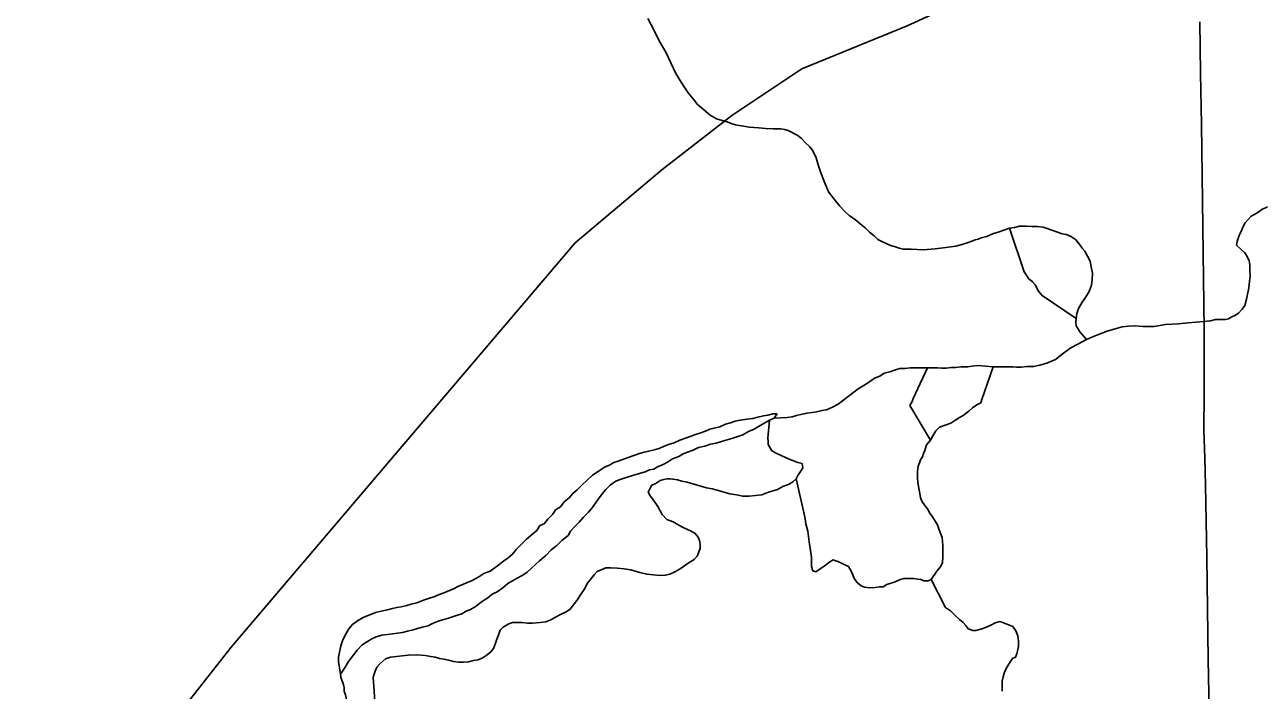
# Model space of a CAD drawing. Extents: x 103424 to 290657, y 38711 to 110967.
# Drawn here: x 121944 to 125931, y 73416 to 75559 of the extents above; entities that cross this region are included whole.
import ezdxf

# ---------------------------------------------------------------- set-up
doc = ezdxf.new("R2010")
doc.units = 0
for name, color, linetype in [('GM_X_Major_River', 7, 'Continuous'), ('GM_X_Minor_River', 7, 'Continuous'), ('GM_X_Rail_Line', 7, 'Continuous'), ('GM_X_Township_Road', 7, 'Continuous')]:
    doc.layers.add(name, color=color, linetype=linetype)

msp = doc.modelspace()

# ---------------------------------------------------------------- linework, layer by layer
at = {"layer": 'GM_X_Major_River'}
for points in [[(125947.8, 74972.7), (125929.7, 74964.4), (125913.7, 74952.1), (125895.6, 74941.9), (125885.6, 74931.7), (125875.6, 74921.4), (125869.7, 74909.3), (125863.8, 74895.1), (125857.9, 74882.9), (125854, 74870.7), (125850.1, 74860.6), (125848.2, 74848.5), (125864.5, 74834.5), (125874.7, 74824.5), (125883, 74812.4), (125889.2, 74798.4), (125891.3, 74786.3), (125891.5, 74770.1), (125891.8, 74747.9), (125890, 74731.7), (125888.2, 74711.5), (125880.5, 74675.1), (125874.7, 74654.8), (125866.7, 74642.6), (125854.8, 74630.4), (125842.7, 74622.2), (125832.7, 74618), (125822.7, 74611.9), (125812.6, 74609.7), (125802.5, 74609.6), (125792.4, 74609.6), (125780.3, 74609.4), (125764.2, 74605.2), (125742, 74603), (125717.8, 74600.7), (125691.5, 74598.4), (125661.3, 74596.1), (125618.9, 74593.7), (125582.6, 74587.3), (125546.3, 74586.9), (125522, 74588.7), (125499.8, 74588.5), (125479.6, 74586.2), (125457.5, 74580), (125431.3, 74571.6), (125409.2, 74563.3), (125387.1, 74555), (125365, 74544.7), (125336.9, 74530.3), (125314.8, 74517.9), (125290.7, 74501.5), (125264.7, 74481.1), (125236.6, 74468.7), (125214.4, 74462.4), (125194.3, 74458.2), (125172.1, 74457.9), (125153.9, 74455.7), (125139.8, 74455.6), (125127.7, 74457.5), (125115.5, 74457.4), (125097.4, 74457.2)], [(124358.1, 74291.7), (124400.3, 74294), (124416.4, 74296.1), (124430.5, 74300.2), (124448.6, 74304.4), (124464.6, 74308.5), (124480.7, 74310.6), (124494.8, 74312.8), (124512.9, 74316.9), (124527, 74319), (124547, 74327.2), (124565.1, 74337.4), (124579.1, 74347.6), (124597.1, 74361.8), (124629.2, 74386.2), (124645.2, 74396.4), (124665.2, 74408.7), (124681.3, 74420.9), (124699.3, 74427.1), (124713.4, 74437.2), (124731.4, 74441.4), (124749.5, 74447.6), (124763.6, 74451.7), (124779.7, 74451.8), (124797.8, 74453.9), (124852.1, 74454.3), (124866.2, 74454.4), (124884.3, 74454.5), (124898.4, 74452.6), (124912.5, 74452.7), (124928.6, 74454.8), (124942.7, 74454.9), (124960.8, 74457.1), (124982.9, 74457.2), (124997, 74459.3), (125015.1, 74461.5), (125063.7, 74456.9)], [(125097.4, 74457.2), (125081.2, 74457), (125063.7, 74456.9)], [(124358.1, 74291.7), (124368, 74305.8), (124354, 74305.7), (124337.9, 74301.6), (124323.8, 74299.5), (124305.7, 74295.3), (124289.6, 74291.2), (124271.5, 74289), (124249.4, 74284.9), (124233.3, 74282.7), (124217.3, 74276.6), (124201.2, 74272.4), (124183.1, 74264.2), (124165, 74260.1), (124151, 74256), (124136.9, 74249.8), (124118.9, 74243.6), (124104.8, 74239.5), (124090.7, 74233.4), (124072.7, 74227.2), (124054.6, 74221), (124036.6, 74212.8), (124018.5, 74206.7), (124002.4, 74200.5), (123988.4, 74194.4), (123972.3, 74190.2), (123954.2, 74186.1), (123940.1, 74181.9), (123924.1, 74177.8), (123887.9, 74165.5), (123855.8, 74153.1), (123841.7, 74149), (123827.7, 74140.8), (123813.7, 74134.7), (123791.6, 74120.4), (123773.6, 74108.2), (123755.6, 74092), (123739.6, 74077.7), (123723.6, 74061.5), (123709.6, 74049.3), (123697.6, 74035.1), (123681.6, 74022.9), (123669.6, 74006.7), (123653.6, 73996.5), (123645.6, 73982.3), (123629.6, 73966.1), (123617.6, 73951.9), (123603.6, 73945.8), (123593.6, 73929.6), (123575.6, 73915.3), (123559.6, 73901.1), (123527.6, 73868.6), (123515.6, 73854.4), (123501.6, 73842.2), (123487.6, 73832.1), (123471.6, 73819.9), (123443.6, 73799.5), (123423.5, 73791.3), (123407.5, 73781.1), (123385.4, 73768.9), (123369.3, 73762.7), (123355.3, 73756.6), (123341.2, 73750.4), (123325.2, 73742.2), (123297.1, 73729.9), (123279, 73723.8), (123265, 73717.6), (123244.9, 73711.4), (123228.8, 73705.3), (123206.7, 73697.1), (123188.6, 73692.9), (123174.6, 73688.8), (123156.5, 73684.6), (123142.4, 73682.5), (123128.4, 73678.4), (123112.3, 73674.3), (123092.2, 73670.1), (123074.1, 73665.9), (123034, 73649.5), (123015.9, 73639.3), (122999.9, 73627.1), (122987.9, 73612.9), (122976, 73592.7), (122968, 73574.5), (122962.1, 73558.3), (122954.3, 73522), (122954.4, 73507.8), (122961.6, 73466.9)], [(124097.1, 74189.1), (124115.1, 74197.2), (124135.3, 74201.4), (124153.3, 74207.6), (124171.4, 74211.7), (124185.5, 74215.9), (124199.5, 74220), (124221.6, 74226.2), (124257.8, 74238.5), (124275.8, 74248.7), (124293.9, 74256.9), (124307.9, 74265.1), (124344, 74285.5), (124358.1, 74291.7)], [(123970.7, 74127.7), (123984.7, 74135.9), (123998.8, 74142), (124014.8, 74150.2), (124030.9, 74160.4), (124050.9, 74168.6), (124065, 74176.7), (124079, 74182.9), (124097.1, 74189.1)], [(122961.6, 73466.9), (122976.7, 73489.8), (122986.6, 73508.1), (123014.5, 73544.5), (123030.5, 73560.8), (123048.6, 73573), (123062.6, 73581.2), (123076.7, 73587.3), (123094.7, 73593.5), (123112.8, 73595.6), (123161.1, 73602), (123177.2, 73606.1), (123195.3, 73610.3), (123209.3, 73614.4), (123225.4, 73618.6), (123243.5, 73622.7), (123257.5, 73630.9), (123279.6, 73639.1), (123293.7, 73643.2), (123309.7, 73647.4), (123337.8, 73657.6), (123351.9, 73661.8), (123365.9, 73669.9), (123380, 73676.1), (123398, 73686.3), (123416, 73700.5), (123436.1, 73712.8), (123450.1, 73724.9), (123466.1, 73733.1), (123484.2, 73745.3), (123500.2, 73759.6), (123528.3, 73775.9), (123548.3, 73786.1), (123562.3, 73796.3), (123602.4, 73832.8), (123622.4, 73849.1), (123640.4, 73867.4), (123658.4, 73881.6), (123674.4, 73897.8), (123694.4, 73914.1), (123702.3, 73928.3), (123716.3, 73942.5), (123730.3, 73956.7), (123744.3, 73972.9), (123760.3, 73989.2), (123772.3, 74003.4), (123792.2, 74031.7), (123804.2, 74047.9), (123816.2, 74062.1), (123830.2, 74076.3), (123848.2, 74088.6), (123862.2, 74094.7), (123902.4, 74107.1), (123924.5, 74113.3), (123942.6, 74119.5), (123956.6, 74125.6), (123970.7, 74127.7)], [(122961.6, 73466.9), (122962.8, 73457.5), (122971, 73433.4), (122973.1, 73423.3), (122973.2, 73413.2), (122977.3, 73401.1), (122979.4, 73391.1), (122979.4, 73381), (122980.1, 73358.8)]]:
    msp.add_lwpolyline(points, dxfattribs=at)
at = {"layer": 'GM_X_Minor_River'}
for points in [[(123951.3, 75579), (123969.9, 75544.9), (123988.5, 75506.7), (124009.1, 75470.5), (124025.7, 75436.3), (124042.2, 75402.1), (124058.7, 75374), (124071, 75356), (124081.3, 75339.9), (124097.7, 75319.9), (124112, 75301.8), (124130.4, 75285.9), (124152.8, 75267.9), (124173.2, 75256), (124191.4, 75250.1), (124207.6, 75246.2)], [(124207.6, 75246.2), (124219.8, 75240.3), (124234, 75236.4), (124246.1, 75234.5), (124260.3, 75232.6), (124278.5, 75228.8), (124308.8, 75227), (124331.1, 75225.2), (124355.3, 75223.5), (124379.6, 75223.7), (124391.7, 75221.8), (124403.9, 75217.9), (124434.3, 75202), (124446.6, 75192.1), (124458.8, 75180.1), (124473.1, 75166.1), (124481.3, 75156), (124487.5, 75144), (124493.7, 75129.9), (124500.1, 75107.7), (124508.4, 75081.6), (124520.9, 75051.4), (124533.4, 75021.2), (124551.8, 74997.2), (124570.3, 74975.1), (124586.6, 74957.1), (124600.9, 74943.1), (124619.3, 74931.2), (124635.6, 74917.2), (124651.9, 74905.2), (124666.2, 74891.2), (124680.4, 74879.3), (124692.7, 74867.3), (124704.9, 74861.3), (124717.1, 74855.4), (124733.3, 74847.5), (124749.5, 74843.6), (124761.7, 74839.7), (124773.9, 74835.8), (124800.1, 74836), (124838.5, 74834.4), (124876.9, 74836.8), (124911.1, 74841.2), (124943.4, 74845.5), (124967.6, 74851.8), (124983.6, 74858), (124995.7, 74862.2), (125005.8, 74866.3), (125015.8, 74868.5), (125025.9, 74872.6), (125044, 74876.8), (125062.1, 74885.1), (125080.2, 74891.3), (125098.3, 74897.6), (125116.4, 74903.8), (125132.6, 74906), (125148.7, 74910.2), (125170.9, 74910.4), (125189.1, 74908.6), (125207.3, 74908.7), (125225.5, 74906.9), (125237.6, 74903), (125286.3, 74885.3), (125300.4, 74883.4), (125316.7, 74875.5), (125328.9, 74867.5), (125341.2, 74853.5), (125351.4, 74839.5), (125359.6, 74829.5), (125367.9, 74813.4), (125376.2, 74797.3), (125380.4, 74779.2), (125384.7, 74759), (125382.9, 74738.8), (125381.1, 74720.6), (125373.3, 74700.3), (125361.4, 74680), (125351.4, 74665.8), (125339.6, 74645.4), (125333.7, 74629.2), (125331.9, 74613), (125330, 74600.9), (125332.1, 74588.8), (125344.5, 74568.7), (125365, 74544.7)], [(125116.4, 74903.8), (125164.5, 74762.9), (125178.9, 74740.8), (125191.1, 74730.8), (125199.3, 74720.8), (125209.7, 74700.7), (125221.9, 74686.7), (125331.9, 74613)], [(124454.5, 73988.2), (124458.7, 73968.1), (124460.9, 73951.9), (124467.3, 73927.7), (124471.7, 73893.5), (124476.1, 73865.2), (124478.4, 73843), (124478.6, 73826.8), (124478.7, 73814.7), (124482.9, 73800.6), (124493, 73796.7), (124507.1, 73806.9), (124523.1, 73817.2), (124535.1, 73827.4), (124549.1, 73835.6), (124569.4, 73827.8), (124585.7, 73819.8), (124597.9, 73813.9), (124604, 73803.9), (124612.3, 73787.8), (124616.5, 73775.7), (124626.7, 73761.7), (124639, 73751.7), (124649.1, 73747.8), (124665.3, 73745.9), (124683.5, 73746.1), (124697.6, 73748.2), (124709.7, 73748.4), (124721.7, 73756.6), (124747.9, 73764.9), (124762, 73771.1), (124776, 73775.3), (124796.2, 73775.5), (124808.4, 73775.6), (124820.5, 73773.7), (124830.6, 73771.8), (124840.8, 73767.8), (124854.9, 73768), (124864.9, 73772.1), (124882.8, 73798.6), (124894.8, 73812.8), (124900.7, 73827), (124902.5, 73845.2), (124902.2, 73865.4), (124902.1, 73881.6), (124899.7, 73907.8), (124893.5, 73923.9), (124889.3, 73936), (124885.1, 73948.1), (124876.9, 73960.1), (124868.7, 73974.2), (124860.5, 73986.2), (124852.2, 74000.3), (124844, 74010.3), (124833.8, 74024.3), (124829.6, 74036.4), (124820.9, 74084.8), (124820.7, 74100.9), (124820.5, 74121.1), (124822.3, 74137.3), (124826.3, 74147.5), (124830.2, 74157.6), (124836.1, 74167.8), (124840.1, 74177.9), (124844, 74188), (124849.8, 74206.3), (124861.8, 74220.5), (124869.7, 74234.7), (124879.6, 74251), (124891.6, 74263.2), (124909.7, 74269.5), (124927.8, 74275.7), (124943.8, 74286), (124955.8, 74294.2), (124967.9, 74300.4), (124985.9, 74314.7), (124997.9, 74324.9), (125011.9, 74335.1), (125024, 74341.3), (125027.9, 74351.5), (125063.7, 74456.9)], [(124795.8, 74333), (124801.8, 74343.1), (124807.7, 74357.3), (124813.6, 74371.5), (124852.1, 74454.3)], [(124861.8, 74220.5), (124795.8, 74333)], [(124257.9, 74040.8), (124278.1, 74041), (124298.3, 74043.2), (124318.5, 74045.4), (124340.6, 74053.7), (124368.8, 74062.1), (124388.9, 74072.4), (124404.9, 74078.6), (124419, 74086.8), (124429, 74097), (124434.9, 74107.2), (124440.8, 74117.4), (124450.8, 74131.6), (124448.6, 74145.7), (124434.4, 74149.6), (124412.1, 74157.5), (124385.7, 74169.3), (124365.4, 74179.2), (124351.2, 74187.2), (124338.8, 74207.2), (124338.7, 74217.3), (124338.6, 74227.4), (124344, 74285.5)], [(123074.4, 73350.7), (123067, 73457.3), (123072.8, 73477.6), (123078.8, 73489.7), (123086.7, 73499.9), (123106.7, 73516.3), (123122.8, 73522.5), (123179.3, 73529.1), (123207.6, 73529.4), (123233.8, 73527.6), (123252.1, 73523.8), (123266.2, 73521.9), (123280.4, 73518), (123294.6, 73516.1), (123310.8, 73512.2), (123325, 73508.3), (123341.1, 73506.5), (123357.3, 73506.6), (123373.4, 73506.8), (123389.5, 73511), (123403.7, 73513.2), (123417.7, 73519.4), (123433.8, 73529.6), (123445.8, 73539.8), (123453.7, 73550), (123459.6, 73564.2), (123465.5, 73580.4), (123469.4, 73590.6), (123475.3, 73608.8), (123485.2, 73619), (123503.3, 73629.3), (123515.4, 73633.4), (123527.5, 73633.6), (123545.7, 73633.8), (123563.9, 73631.9), (123580, 73632.1), (123604.2, 73634.3), (123622.4, 73636.5), (123638.5, 73642.8), (123654.5, 73651), (123670.6, 73659.2), (123686.7, 73667.5), (123700.7, 73675.7), (123722.6, 73704.2), (123736.5, 73726.6), (123748.4, 73742.8), (123756.3, 73759.1), (123766.2, 73771.3), (123778.2, 73787.6), (123788.1, 73797.8), (123816.3, 73810.2), (123832.4, 73810.3), (123852.7, 73808.5), (123874.9, 73806.7), (123897.1, 73802.9), (123925.5, 73795.1), (123947.8, 73789.3), (123970, 73787.5), (123990.3, 73785.6), (124008.4, 73785.8), (124022.5, 73790), (124036.6, 73796.2), (124052.7, 73804.4), (124066.7, 73814.7), (124084.7, 73827), (124100.7, 73837.2), (124110.7, 73847.4), (124120.5, 73871.8), (124120.4, 73885.9), (124118.2, 73898), (124114.1, 73908.1), (124103.8, 73920.1), (124091.6, 73928), (124077.4, 73934), (124065.2, 73939.9), (124051, 73947.8), (124032.7, 73957.8), (124012.4, 73965.6), (123998.1, 73981.6), (123983.6, 74007.8), (123969.3, 74027.8), (123959, 74041.9), (123952.8, 74053.9), (123958.7, 74066.1), (123964.7, 74076.3), (123974.7, 74080.4), (123990.8, 74090.7), (124002.8, 74094.8), (124012.9, 74096.9), (124023, 74097), (124033.1, 74095.1), (124047.3, 74093.2), (124061.5, 74089.3), (124077.7, 74085.5), (124140.5, 74067.9), (124158.7, 74064), (124174.9, 74060.2), (124193.2, 74054.3), (124215.4, 74048.5), (124237.7, 74044.6), (124257.9, 74040.8)], [(124454.5, 73988.2), (124429, 74097)], [(124864.9, 73772.1), (124910.4, 73681.7), (124926.7, 73671.7), (124941, 73657.7), (124955.3, 73643.7), (124967.5, 73633.8), (124975.7, 73623.7), (124983.9, 73613.7), (124998.1, 73607.8), (125008.2, 73607.9), (125024.3, 73612.1), (125042.4, 73618.3), (125058.5, 73626.6), (125070.6, 73632.8), (125086.7, 73637), (125102.9, 73631.1), (125117.1, 73625.1), (125127.2, 73621.2), (125137.5, 73607.2), (125143.7, 73591.1), (125146, 73572.9), (125146.2, 73556.8), (125140.4, 73532.5), (125136.5, 73522.3), (125126.4, 73518.2), (125120.5, 73508), (125106.6, 73487.7), (125100.7, 73473.5), (125096.8, 73459.3), (125092.9, 73445.1), (125093.1, 73429), (125093.3, 73412.8)]]:
    msp.add_lwpolyline(points, dxfattribs=at)
at = {"layer": 'GM_X_Rail_Line'}
msp.add_lwpolyline([(121943.9, 72984.2), (122190.1, 73094.3), (122314, 73178.7), (122609.4, 73554.2), (123717, 74856.6), (123996.3, 75091.2), (124222.1, 75266.8), (124448, 75417.2), (124786.7, 75555.1), (127738.5, 76901)], dxfattribs=at)
at = {"layer": 'GM_X_Township_Road'}
msp.add_lwpolyline([(125759.9, 73349.4), (125757.3, 73514.4), (125754.8, 73679.4), (125752.2, 73844.5), (125750.4, 73960.2), (125748.6, 74075.8), (125745.6, 74164.1), (125742.5, 74252.4), (125743.5, 74375), (125744.4, 74497.7), (125744, 74577.8), (125741.7, 74742.8), (125739.4, 74907.9), (125737.1, 75073), (125734.9, 75238), (125732.6, 75403.1), (125730.3, 75568.2)], dxfattribs=at)

doc.saveas('drawing.dxf')
